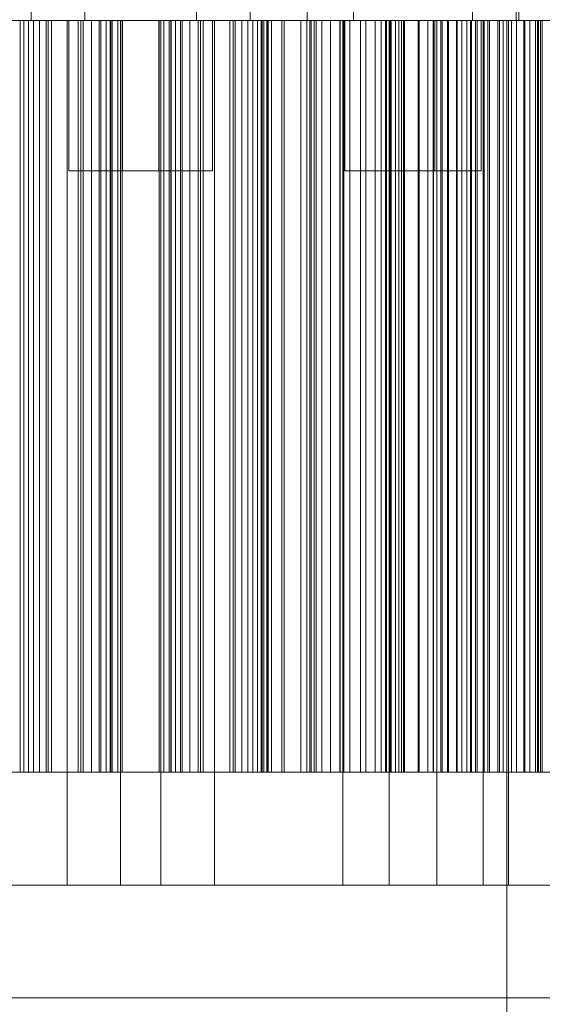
# Model space of a CAD drawing. Header units: millimetres. Extents: x -1970 to 61924, y -58230 to 6847.
# Tile 603 of 656: x 25218 to 25357, y -17512 to -17250. Entities that reach past the tile are written whole.
import ezdxf

# ---------------------------------------------------------------- set-up
doc = ezdxf.new("R2010")
doc.units = ezdxf.units.MM
doc.layers.add('COTAS_P', color=1, linetype='Continuous', lineweight=0)
doc.layers.add('superior_briquetadora', color=7, linetype='Continuous', lineweight=0)
doc.dimstyles.new('R19_100', dxfattribs={"dimtxt": 250, "dimasz": 150, "dimexe": 150, "dimexo": 80, "dimgap": 100, "dimtad": 1, "dimtih": 1, "dimtoh": 1, "dimdsep": 46, "dimcen": 0.09, "dimadec": 0, "dimazin": 0, "dimtfac": 1, "dimtdec": 4, "dimtofl": 0, "dimtmove": 0, "dimatfit": 3, "dimfxl": 1, "dimtolj": 1, "dimtzin": 0, "dimarcsym": 0})

# ---------------------------------------------------------------- blocks, each defined once
blk = doc.blocks.new('DIM_R26_29')
at = {"layer": 'COTAS_P'}
for p, q in [((24250.07, -17080), (24400.07, -17035)), ((26750.07, -17080), (26600.07, -17035)), ((24250.07, -17980), (24250.07, -17080)), ((24250.07, -17080), (26750.07, -17080)), ((24250.07, -17080), (24400.07, -17125)), ((26750.07, -17080), (26600.07, -17125)), ((26750.07, -17980), (26750.07, -17080))]:
    blk.add_line(p, q, dxfattribs=at)
blk.add_text('2500 P', height=250, dxfattribs=at).set_placement((25500.07, -16980))

msp = doc.modelspace()

# ---------------------------------------------------------------- linework, layer by layer
at = {"layer": 'superior_briquetadora'}
for p, q in [((25220.979, -17236), (25220.979, -17250)), ((25235.209, -17236), (25235.209, -17250)), ((25264.926, -17236), (25264.926, -17250)), ((25279.156, -17236), (25279.156, -17250)), ((25294.345, -17236), (25294.345, -17250)), ((25306.668, -17236), (25306.668, -17250)), ((25338.292, -17236), (25338.292, -17250)), ((25349.959, -17236), (25349.959, -17250)), ((25350.615, -17236), (25350.615, -17250)), ((25226.255, -17250), (25208.167, -17250)), ((25226.377, -17250), (25208.381, -17250)), ((25215.295, -17250), (25225.445, -17250)), ((25226.364, -17250), (25216.415, -17250)), ((25217.052, -17250), (25235.688, -17250)), ((25217.221, -17250), (25235.761, -17250)), ((25217.296, -17250), (25218.031, -17250)), ((25218.031, -17250), (25218.031, -17450)), ((25218.031, -17250), (25219.008, -17250)), ((25219.008, -17250), (25219.008, -17450)), ((25219.008, -17250), (25220.2, -17250)), ((25220.2, -17250), (25220.2, -17450)), ((25220.2, -17250), (25221.588, -17250)), ((25220.979, -17250), (25223.624, -17250)), ((25222.687, -17250), (25220.979, -17250)), ((25221.588, -17250), (25221.588, -17450)), ((25221.588, -17250), (25223.159, -17250)), ((25228.408, -17250), (25222.687, -17250)), ((25223.159, -17250), (25223.159, -17450)), ((25223.159, -17250), (25224.904, -17250)), ((25223.624, -17250), (25230.096, -17250)), ((25224.904, -17250), (25224.904, -17450)), ((25224.904, -17250), (25234.753, -17250)), ((25225.445, -17250), (25233.459, -17250)), ((25225.445, -17450), (25225.445, -17250)), ((25245.259, -17250), (25226.255, -17250)), ((25234.141, -17250), (25226.364, -17250)), ((25226.364, -17450), (25226.364, -17250)), ((25245.283, -17250), (25226.377, -17250)), ((25237.011, -17250), (25228.408, -17250)), ((25230.096, -17250), (25239.116, -17250)), ((25230.468, -17480), (25230.468, -17250)), ((25231.438, -17250), (25230.468, -17250)), ((25230.468, -17250), (25231.97, -17250)), ((25230.967, -17250), (25232.41, -17250)), ((25230.967, -17250), (25230.967, -17290)), ((25231.899, -17250), (25230.967, -17250)), ((25234.689, -17250), (25231.438, -17250)), ((25235.019, -17250), (25231.899, -17250)), ((25231.97, -17250), (25235.648, -17250)), ((25232.41, -17250), (25235.94, -17250)), ((25233.459, -17250), (25239.028, -17250)), ((25233.459, -17450), (25233.459, -17250)), ((25239.449, -17250), (25234.141, -17250)), ((25234.141, -17450), (25234.141, -17250)), ((25239.577, -17250), (25234.689, -17250)), ((25234.753, -17250), (25234.753, -17450)), ((25234.753, -17250), (25236.961, -17250)), ((25239.712, -17250), (25235.019, -17250)), ((25235.209, -17250), (25237.853, -17250)), ((25236.916, -17250), (25235.209, -17250)), ((25235.648, -17250), (25240.772, -17250)), ((25235.688, -17250), (25254.876, -17250)), ((25235.761, -17250), (25254.852, -17250)), ((25235.94, -17250), (25240.86, -17250)), ((25242.638, -17250), (25236.916, -17250)), ((25236.961, -17250), (25236.961, -17450)), ((25236.961, -17250), (25238.995, -17250)), ((25246.79, -17250), (25237.011, -17250)), ((25237.853, -17250), (25244.326, -17250)), ((25238.995, -17250), (25238.995, -17450)), ((25238.995, -17250), (25240.847, -17250)), ((25239.028, -17250), (25241.94, -17250)), ((25239.028, -17450), (25239.028, -17250)), ((25239.116, -17250), (25248.895, -17250)), ((25242.082, -17250), (25239.449, -17250)), ((25239.449, -17450), (25239.449, -17250)), ((25245.133, -17250), (25239.577, -17250)), ((25245.046, -17250), (25239.712, -17250)), ((25240.772, -17250), (25246.329, -17250)), ((25240.847, -17250), (25240.847, -17450)), ((25240.847, -17250), (25242.503, -17250)), ((25240.86, -17250), (25246.194, -17250)), ((25241.94, -17250), (25242.082, -17250)), ((25241.94, -17450), (25241.94, -17250)), ((25242.082, -17450), (25242.082, -17250)), ((25242.503, -17250), (25242.503, -17450)), ((25242.503, -17250), (25243.945, -17250)), ((25251.24, -17250), (25242.638, -17250)), ((25243.945, -17250), (25243.945, -17450)), ((25243.945, -17250), (25245.143, -17250)), ((25244.326, -17250), (25253.345, -17250)), ((25244.697, -17480), (25244.697, -17250)), ((25245.668, -17250), (25244.697, -17250)), ((25244.697, -17250), (25246.2, -17250)), ((25249.965, -17250), (25245.046, -17250)), ((25250.257, -17250), (25245.133, -17250)), ((25245.143, -17250), (25245.143, -17450)), ((25245.143, -17250), (25254.992, -17250)), ((25245.197, -17250), (25246.639, -17250)), ((25245.197, -17250), (25245.197, -17290)), ((25246.128, -17250), (25245.197, -17250)), ((25264.447, -17250), (25245.259, -17250)), ((25264.374, -17250), (25245.283, -17250)), ((25248.919, -17250), (25245.668, -17250)), ((25249.249, -17250), (25246.128, -17250)), ((25246.194, -17250), (25250.886, -17250)), ((25246.2, -17250), (25249.878, -17250)), ((25246.329, -17250), (25251.216, -17250)), ((25246.639, -17250), (25250.17, -17250)), ((25255.809, -17250), (25246.79, -17250)), ((25248.895, -17250), (25257.497, -17250)), ((25253.806, -17250), (25248.919, -17250)), ((25253.941, -17250), (25249.249, -17250)), ((25249.878, -17250), (25255.002, -17250)), ((25253.496, -17250), (25249.965, -17250)), ((25250.17, -17250), (25255.089, -17250)), ((25253.935, -17250), (25250.257, -17250)), ((25250.886, -17250), (25254.007, -17250)), ((25251.216, -17250), (25254.467, -17250)), ((25261.019, -17250), (25251.24, -17250)), ((25253.345, -17250), (25263.124, -17250)), ((25254.938, -17250), (25253.496, -17250)), ((25259.362, -17250), (25253.806, -17250)), ((25255.438, -17250), (25253.935, -17250)), ((25259.275, -17250), (25253.941, -17250)), ((25254.007, -17250), (25254.938, -17250)), ((25254.467, -17250), (25255.438, -17250)), ((25254.852, -17250), (25273.758, -17250)), ((25254.876, -17250), (25273.88, -17250)), ((25254.938, -17250), (25254.938, -17290)), ((25254.992, -17250), (25254.992, -17450)), ((25254.992, -17250), (25256.19, -17250)), ((25255.002, -17250), (25260.558, -17250)), ((25255.089, -17250), (25260.423, -17250)), ((25255.438, -17480), (25255.438, -17250)), ((25262.282, -17250), (25255.809, -17250)), ((25256.19, -17250), (25256.19, -17450)), ((25256.19, -17250), (25257.632, -17250)), ((25257.497, -17250), (25263.218, -17250)), ((25257.632, -17250), (25257.632, -17450)), ((25257.632, -17250), (25259.288, -17250)), ((25258.053, -17250), (25260.686, -17250)), ((25258.195, -17250), (25258.053, -17250)), ((25258.053, -17450), (25258.053, -17250)), ((25261.107, -17250), (25258.195, -17250)), ((25258.195, -17450), (25258.195, -17250)), ((25264.195, -17250), (25259.275, -17250)), ((25259.288, -17250), (25259.288, -17450)), ((25259.288, -17250), (25261.139, -17250)), ((25264.487, -17250), (25259.362, -17250)), ((25260.423, -17250), (25265.116, -17250)), ((25260.558, -17250), (25265.446, -17250)), ((25260.686, -17250), (25265.994, -17250)), ((25260.686, -17450), (25260.686, -17250)), ((25270.039, -17250), (25261.019, -17250)), ((25266.676, -17250), (25261.107, -17250)), ((25261.107, -17450), (25261.107, -17250)), ((25261.139, -17250), (25261.139, -17450)), ((25261.139, -17250), (25263.174, -17250)), ((25264.926, -17250), (25262.282, -17250)), ((25263.124, -17250), (25271.727, -17250)), ((25263.174, -17250), (25263.174, -17450)), ((25263.174, -17250), (25265.382, -17250)), ((25263.218, -17250), (25264.926, -17250)), ((25267.725, -17250), (25264.195, -17250)), ((25282.914, -17250), (25264.374, -17250)), ((25283.083, -17250), (25264.447, -17250)), ((25268.165, -17250), (25264.487, -17250)), ((25265.116, -17250), (25268.236, -17250)), ((25265.382, -17250), (25265.382, -17450)), ((25265.382, -17250), (25275.231, -17250)), ((25265.446, -17250), (25268.697, -17250)), ((25265.994, -17250), (25273.771, -17250)), ((25265.994, -17450), (25265.994, -17250)), ((25274.69, -17250), (25266.676, -17250)), ((25266.676, -17450), (25266.676, -17250)), ((25269.168, -17250), (25267.725, -17250)), ((25269.667, -17250), (25268.165, -17250)), ((25268.236, -17250), (25269.168, -17250)), ((25268.697, -17250), (25269.667, -17250)), ((25269.168, -17250), (25269.168, -17290)), ((25269.667, -17480), (25269.667, -17250)), ((25276.511, -17250), (25270.039, -17250)), ((25271.727, -17250), (25277.448, -17250)), ((25273.758, -17250), (25291.754, -17250)), ((25273.771, -17250), (25283.72, -17250)), ((25273.771, -17450), (25273.771, -17250)), ((25273.88, -17250), (25291.968, -17250)), ((25284.84, -17250), (25274.69, -17250)), ((25274.69, -17450), (25274.69, -17250)), ((25275.231, -17250), (25275.231, -17450)), ((25275.231, -17250), (25276.976, -17250)), ((25279.156, -17250), (25276.511, -17250)), ((25276.976, -17250), (25276.976, -17450)), ((25276.976, -17250), (25278.547, -17250)), ((25277.448, -17250), (25279.156, -17250)), ((25278.547, -17250), (25278.547, -17450)), ((25278.547, -17250), (25279.935, -17250)), ((25279.935, -17250), (25279.935, -17450)), ((25279.935, -17250), (25281.127, -17250)), ((25281.127, -17250), (25281.127, -17450)), ((25281.127, -17250), (25282.104, -17250)), ((25282.104, -17250), (25282.104, -17450)), ((25282.104, -17250), (25282.839, -17250)), ((25282.402, -17250), (25283.936, -17250)), ((25283.654, -17250), (25282.402, -17250)), ((25282.402, -17450), (25282.402, -17250)), ((25282.839, -17250), (25282.839, -17450)), ((25282.839, -17250), (25292.641, -17250)), ((25300.193, -17250), (25282.914, -17250)), ((25300.45, -17250), (25283.083, -17250)), ((25287.643, -17250), (25283.654, -17250)), ((25283.654, -17450), (25283.654, -17250)), ((25283.72, -17250), (25295.458, -17250)), ((25283.72, -17450), (25283.72, -17250)), ((25283.936, -17250), (25288.197, -17250)), ((25283.936, -17450), (25283.936, -17250)), ((25296.735, -17250), (25284.84, -17250)), ((25284.84, -17450), (25284.84, -17250)), ((25294.218, -17250), (25287.643, -17250)), ((25287.643, -17450), (25287.643, -17250)), ((25288.197, -17250), (25295.022, -17250)), ((25288.197, -17450), (25288.197, -17250)), ((25291.754, -17250), (25308.148, -17250)), ((25291.968, -17250), (25308.446, -17250)), ((25292.641, -17250), (25292.641, -17450)), ((25292.641, -17250), (25294.291, -17250)), ((25303.124, -17250), (25294.218, -17250)), ((25294.218, -17450), (25294.218, -17250)), ((25294.291, -17250), (25294.291, -17450)), ((25294.291, -17250), (25296.183, -17250)), ((25294.345, -17250), (25296.989, -17250)), ((25296.053, -17250), (25294.345, -17250)), ((25295.022, -17250), (25304.148, -17250)), ((25295.022, -17450), (25295.022, -17250)), ((25295.458, -17250), (25308.534, -17250)), ((25295.458, -17450), (25295.458, -17250)), ((25301.774, -17250), (25296.053, -17250)), ((25296.183, -17250), (25296.183, -17450)), ((25296.183, -17250), (25298.287, -17250)), ((25309.92, -17250), (25296.735, -17250)), ((25296.735, -17450), (25296.735, -17250)), ((25296.989, -17250), (25303.462, -17250)), ((25298.287, -17250), (25298.287, -17450)), ((25298.287, -17250), (25300.584, -17250)), ((25315.544, -17250), (25300.193, -17250)), ((25315.88, -17250), (25300.45, -17250)), ((25300.584, -17250), (25300.584, -17450)), ((25300.584, -17250), (25303.063, -17250)), ((25310.377, -17250), (25301.774, -17250)), ((25303.063, -17250), (25303.063, -17450)), ((25303.063, -17250), (25305.712, -17250)), ((25314.019, -17250), (25303.124, -17250)), ((25303.124, -17450), (25303.124, -17250)), ((25303.462, -17250), (25312.481, -17250)), ((25303.834, -17480), (25303.834, -17250)), ((25304.804, -17250), (25303.834, -17250)), ((25303.834, -17250), (25305.336, -17250)), ((25304.148, -17250), (25315.224, -17250)), ((25304.148, -17450), (25304.148, -17250)), ((25304.333, -17250), (25305.775, -17250)), ((25304.333, -17250), (25304.333, -17290)), ((25305.264, -17250), (25304.333, -17250)), ((25308.055, -17250), (25304.804, -17250)), ((25308.385, -17250), (25305.264, -17250)), ((25305.336, -17250), (25309.014, -17250)), ((25305.712, -17250), (25305.712, -17450)), ((25305.712, -17250), (25315.467, -17250)), ((25305.775, -17250), (25309.306, -17250)), ((25306.668, -17250), (25309.313, -17250)), ((25308.376, -17250), (25306.668, -17250)), ((25312.942, -17250), (25308.055, -17250)), ((25308.148, -17250), (25322.31, -17250)), ((25314.098, -17250), (25308.376, -17250)), ((25313.077, -17250), (25308.385, -17250)), ((25308.446, -17250), (25322.681, -17250)), ((25308.534, -17250), (25312.473, -17250)), ((25308.534, -17450), (25308.534, -17250)), ((25309.014, -17250), (25314.138, -17250)), ((25309.306, -17250), (25314.226, -17250)), ((25309.313, -17250), (25315.785, -17250)), ((25323.886, -17250), (25309.92, -17250)), ((25309.92, -17450), (25309.92, -17250)), ((25320.156, -17250), (25310.377, -17250)), ((25312.473, -17250), (25316.385, -17250)), ((25312.473, -17450), (25312.473, -17250)), ((25312.481, -17250), (25322.261, -17250)), ((25318.499, -17250), (25312.942, -17250)), ((25318.412, -17250), (25313.077, -17250)), ((25326.486, -17250), (25314.019, -17250)), ((25314.019, -17450), (25314.019, -17250)), ((25322.7, -17250), (25314.098, -17250)), ((25314.138, -17250), (25319.695, -17250)), ((25314.226, -17250), (25319.56, -17250)), ((25315.224, -17250), (25327.824, -17250)), ((25315.224, -17450), (25315.224, -17250)), ((25315.467, -17250), (25315.467, -17450)), ((25315.467, -17250), (25316.732, -17250)), ((25328.38, -17250), (25315.544, -17250)), ((25315.785, -17250), (25324.805, -17250)), ((25328.782, -17250), (25315.88, -17250)), ((25316.157, -17480), (25316.157, -17250)), ((25317.127, -17250), (25316.157, -17250)), ((25316.157, -17250), (25317.659, -17250)), ((25316.385, -17250), (25320.266, -17250)), ((25316.385, -17450), (25316.385, -17250)), ((25316.656, -17250), (25318.099, -17250)), ((25316.656, -17250), (25316.656, -17290)), ((25317.588, -17250), (25316.656, -17250)), ((25316.732, -17250), (25316.732, -17450)), ((25316.732, -17250), (25317.824, -17250)), ((25320.378, -17250), (25317.127, -17250)), ((25320.709, -17250), (25317.588, -17250)), ((25317.659, -17250), (25321.337, -17250)), ((25317.824, -17250), (25317.824, -17450)), ((25317.824, -17250), (25318.735, -17250)), ((25318.099, -17250), (25321.629, -17250)), ((25323.331, -17250), (25318.412, -17250)), ((25323.623, -17250), (25318.499, -17250)), ((25318.735, -17250), (25318.735, -17450)), ((25318.735, -17250), (25319.451, -17250)), ((25319.451, -17250), (25319.451, -17450)), ((25319.451, -17250), (25319.955, -17250)), ((25319.56, -17250), (25324.252, -17250)), ((25319.695, -17250), (25324.582, -17250)), ((25319.955, -17250), (25319.955, -17450)), ((25319.955, -17250), (25320.219, -17250)), ((25329.175, -17250), (25320.156, -17250)), ((25320.219, -17250), (25320.219, -17450)), ((25320.219, -17250), (25329.879, -17250)), ((25320.266, -17250), (25324.116, -17250)), ((25320.266, -17450), (25320.266, -17250)), ((25325.266, -17250), (25320.378, -17250)), ((25325.401, -17250), (25320.709, -17250)), ((25321.337, -17250), (25326.462, -17250)), ((25321.629, -17250), (25326.549, -17250)), ((25322.261, -17250), (25330.863, -17250)), ((25322.31, -17250), (25333.696, -17250)), ((25322.681, -17250), (25334.125, -17250)), ((25332.479, -17250), (25322.7, -17250)), ((25326.862, -17250), (25323.331, -17250)), ((25327.301, -17250), (25323.623, -17250)), ((25338.098, -17250), (25323.886, -17250)), ((25323.886, -17450), (25323.886, -17250)), ((25324.116, -17250), (25327.932, -17250)), ((25324.116, -17450), (25324.116, -17250)), ((25324.252, -17250), (25327.373, -17250)), ((25324.582, -17250), (25327.833, -17250)), ((25324.805, -17250), (25334.584, -17250)), ((25330.822, -17250), (25325.266, -17250)), ((25330.735, -17250), (25325.401, -17250)), ((25326.462, -17250), (25332.018, -17250)), ((25330.281, -17250), (25326.486, -17250)), ((25326.486, -17450), (25326.486, -17250)), ((25326.549, -17250), (25331.883, -17250)), ((25328.304, -17250), (25326.862, -17250)), ((25328.803, -17250), (25327.301, -17250)), ((25327.373, -17250), (25328.304, -17250)), ((25327.824, -17250), (25341.465, -17250)), ((25327.824, -17450), (25327.824, -17250)), ((25327.833, -17250), (25328.803, -17250)), ((25327.932, -17250), (25331.714, -17250)), ((25327.932, -17450), (25327.932, -17250)), ((25328.304, -17250), (25328.304, -17290)), ((25338.206, -17250), (25328.38, -17250)), ((25338.658, -17250), (25328.782, -17250)), ((25328.803, -17480), (25328.803, -17250)), ((25335.648, -17250), (25329.175, -17250)), ((25329.879, -17250), (25329.879, -17450)), ((25329.879, -17250), (25331.966, -17250)), ((25334.04, -17250), (25330.281, -17250)), ((25330.281, -17450), (25330.281, -17250)), ((25335.654, -17250), (25330.735, -17250)), ((25335.946, -17250), (25330.822, -17250)), ((25330.863, -17250), (25336.584, -17250)), ((25331.714, -17250), (25335.458, -17250)), ((25331.714, -17450), (25331.714, -17250)), ((25331.883, -17250), (25336.575, -17250)), ((25331.966, -17250), (25331.966, -17450)), ((25331.966, -17250), (25334.289, -17250)), ((25332.018, -17250), (25336.906, -17250)), ((25341.498, -17250), (25332.479, -17250)), ((25333.696, -17250), (25341.868, -17250)), ((25337.76, -17250), (25334.04, -17250)), ((25334.04, -17450), (25334.04, -17250)), ((25334.125, -17250), (25342.339, -17250)), ((25334.289, -17250), (25334.289, -17450)), ((25334.289, -17250), (25336.821, -17250)), ((25334.584, -17250), (25343.186, -17250)), ((25335.458, -17250), (25339.164, -17250)), ((25335.458, -17450), (25335.458, -17250)), ((25338.292, -17250), (25335.648, -17250)), ((25339.185, -17250), (25335.654, -17250)), ((25339.624, -17250), (25335.946, -17250)), ((25336.575, -17250), (25339.696, -17250)), ((25336.584, -17250), (25338.292, -17250)), ((25336.821, -17250), (25336.821, -17450)), ((25336.821, -17250), (25339.543, -17250)), ((25336.906, -17250), (25340.156, -17250)), ((25341.441, -17250), (25337.76, -17250)), ((25337.76, -17450), (25337.76, -17250)), ((25352.009, -17250), (25338.098, -17250)), ((25338.098, -17450), (25338.098, -17250)), ((25344.646, -17250), (25338.206, -17250)), ((25345.131, -17250), (25338.658, -17250)), ((25339.164, -17250), (25342.829, -17250)), ((25339.164, -17450), (25339.164, -17250)), ((25340.627, -17250), (25339.185, -17250)), ((25339.543, -17250), (25339.543, -17450)), ((25339.543, -17250), (25342.441, -17250)), ((25341.127, -17250), (25339.624, -17250)), ((25339.696, -17250), (25340.627, -17250)), ((25340.156, -17250), (25341.127, -17250)), ((25340.627, -17250), (25340.627, -17290)), ((25341.127, -17480), (25341.127, -17250)), ((25345.081, -17250), (25341.441, -17250)), ((25341.441, -17450), (25341.441, -17250)), ((25341.465, -17250), (25355.622, -17250)), ((25341.465, -17450), (25341.465, -17250)), ((25347.971, -17250), (25341.498, -17250)), ((25341.868, -17250), (25346.512, -17250)), ((25342.339, -17250), (25347.007, -17250)), ((25342.441, -17250), (25342.441, -17450)), ((25342.441, -17250), (25345.507, -17250)), ((25342.829, -17250), (25346.453, -17250)), ((25342.829, -17450), (25342.829, -17250)), ((25343.186, -17250), (25348.908, -17250)), ((25347.45, -17250), (25344.646, -17250)), ((25348.678, -17250), (25345.081, -17250)), ((25345.081, -17450), (25345.081, -17250)), ((25347.949, -17250), (25345.131, -17250)), ((25345.507, -17250), (25345.507, -17450)), ((25345.507, -17250), (25355.073, -17250)), ((25346.453, -17250), (25350.033, -17250)), ((25346.453, -17450), (25346.453, -17250)), ((25346.512, -17250), (25347.45, -17250)), ((25347.007, -17250), (25347.949, -17250)), ((25347.45, -17250), (25347.45, -17800)), ((25347.949, -17250), (25347.949, -17480)), ((25350.615, -17250), (25347.971, -17250)), ((25352.23, -17250), (25348.678, -17250)), ((25348.678, -17450), (25348.678, -17250)), ((25348.908, -17250), (25350.615, -17250)), ((25349.959, -17250), (25352.603, -17250)), ((25351.667, -17250), (25349.959, -17250)), ((25350.033, -17250), (25353.568, -17250)), ((25350.033, -17450), (25350.033, -17250)), ((25357.388, -17250), (25351.667, -17250)), ((25358.878, -17250), (25352.009, -17250)), ((25352.009, -17450), (25352.009, -17250)), ((25355.736, -17250), (25352.23, -17250)), ((25352.23, -17450), (25352.23, -17250)), ((25352.603, -17250), (25359.076, -17250)), ((25353.568, -17250), (25357.056, -17250)), ((25353.568, -17450), (25353.568, -17250)), ((25355.073, -17250), (25355.073, -17450)), ((25355.073, -17250), (25355.846, -17250)), ((25355.622, -17250), (25369.752, -17250)), ((25355.622, -17450), (25355.622, -17250)), ((25359.195, -17250), (25355.736, -17250)), ((25355.736, -17450), (25355.736, -17250)), ((25355.846, -17250), (25355.846, -17450)), ((25355.846, -17250), (25356.449, -17250)), ((25356.449, -17250), (25356.449, -17450)), ((25356.449, -17250), (25356.874, -17250)), ((25356.874, -17250), (25356.874, -17450)), ((25356.874, -17250), (25357.107, -17250)), ((25230.967, -17290), (25232.41, -17290)), ((25231.899, -17290), (25230.967, -17290)), ((25235.019, -17290), (25231.899, -17290)), ((25232.41, -17290), (25235.94, -17290)), ((25239.712, -17290), (25235.019, -17290)), ((25235.94, -17290), (25240.86, -17290)), ((25245.046, -17290), (25239.712, -17290)), ((25240.86, -17290), (25246.194, -17290)), ((25249.965, -17290), (25245.046, -17290)), ((25245.197, -17290), (25246.639, -17290)), ((25246.128, -17290), (25245.197, -17290)), ((25249.249, -17290), (25246.128, -17290)), ((25246.194, -17290), (25250.886, -17290)), ((25246.639, -17290), (25250.17, -17290)), ((25253.941, -17290), (25249.249, -17290)), ((25253.496, -17290), (25249.965, -17290)), ((25250.17, -17290), (25255.089, -17290)), ((25250.886, -17290), (25254.007, -17290)), ((25254.938, -17290), (25253.496, -17290)), ((25259.275, -17290), (25253.941, -17290)), ((25254.007, -17290), (25254.938, -17290)), ((25255.089, -17290), (25260.423, -17290)), ((25264.195, -17290), (25259.275, -17290)), ((25260.423, -17290), (25265.116, -17290)), ((25267.725, -17290), (25264.195, -17290)), ((25265.116, -17290), (25268.236, -17290)), ((25269.168, -17290), (25267.725, -17290)), ((25268.236, -17290), (25269.168, -17290)), ((25304.333, -17290), (25305.775, -17290)), ((25305.264, -17290), (25304.333, -17290)), ((25308.385, -17290), (25305.264, -17290)), ((25305.775, -17290), (25309.306, -17290)), ((25313.077, -17290), (25308.385, -17290)), ((25309.306, -17290), (25314.226, -17290)), ((25318.412, -17290), (25313.077, -17290)), ((25314.226, -17290), (25319.56, -17290)), ((25316.656, -17290), (25318.099, -17290)), ((25317.588, -17290), (25316.656, -17290)), ((25320.709, -17290), (25317.588, -17290)), ((25318.099, -17290), (25321.629, -17290)), ((25323.331, -17290), (25318.412, -17290)), ((25319.56, -17290), (25324.252, -17290)), ((25325.401, -17290), (25320.709, -17290)), ((25321.629, -17290), (25326.549, -17290)), ((25326.862, -17290), (25323.331, -17290)), ((25324.252, -17290), (25327.373, -17290)), ((25330.735, -17290), (25325.401, -17290)), ((25326.549, -17290), (25331.883, -17290)), ((25328.304, -17290), (25326.862, -17290)), ((25327.373, -17290), (25328.304, -17290)), ((25335.654, -17290), (25330.735, -17290)), ((25331.883, -17290), (25336.575, -17290)), ((25339.185, -17290), (25335.654, -17290)), ((25336.575, -17290), (25339.696, -17290)), ((25340.627, -17290), (25339.185, -17290)), ((25339.696, -17290), (25340.627, -17290)), ((25229.698, -17450), (25210.481, -17450)), ((25212.266, -17450), (25231.515, -17450)), ((25215.295, -17450), (25225.445, -17450)), ((25226.364, -17450), (25216.415, -17450)), ((25217.296, -17450), (25218.031, -17450)), ((25218.031, -17450), (25219.008, -17450)), ((25219.008, -17450), (25220.2, -17450)), ((25220.2, -17450), (25221.588, -17450)), ((25221.588, -17450), (25223.159, -17450)), ((25223.159, -17450), (25224.904, -17450)), ((25224.904, -17450), (25234.753, -17450)), ((25225.445, -17450), (25233.459, -17450)), ((25234.141, -17450), (25226.364, -17450)), ((25249.153, -17450), (25229.698, -17450)), ((25231.515, -17450), (25250.982, -17450)), ((25233.459, -17450), (25239.028, -17450)), ((25239.449, -17450), (25234.141, -17450)), ((25234.753, -17450), (25236.961, -17450)), ((25236.961, -17450), (25238.995, -17450)), ((25238.995, -17450), (25240.847, -17450)), ((25239.028, -17450), (25241.94, -17450)), ((25242.082, -17450), (25239.449, -17450)), ((25240.847, -17450), (25242.503, -17450)), ((25241.94, -17450), (25242.082, -17450)), ((25242.503, -17450), (25243.945, -17450)), ((25243.945, -17450), (25245.143, -17450)), ((25245.143, -17450), (25254.992, -17450)), ((25268.62, -17450), (25249.153, -17450)), ((25250.982, -17450), (25270.437, -17450)), ((25254.992, -17450), (25256.19, -17450)), ((25256.19, -17450), (25257.632, -17450)), ((25257.632, -17450), (25259.288, -17450)), ((25258.195, -17450), (25258.053, -17450)), ((25258.053, -17450), (25260.686, -17450)), ((25261.107, -17450), (25258.195, -17450)), ((25259.288, -17450), (25261.139, -17450)), ((25260.686, -17450), (25265.994, -17450)), ((25266.676, -17450), (25261.107, -17450)), ((25261.139, -17450), (25263.174, -17450)), ((25263.174, -17450), (25265.382, -17450)), ((25265.382, -17450), (25275.231, -17450)), ((25265.994, -17450), (25273.771, -17450)), ((25274.69, -17450), (25266.676, -17450)), ((25287.869, -17450), (25268.62, -17450)), ((25270.437, -17450), (25289.654, -17450)), ((25273.771, -17450), (25283.72, -17450)), ((25284.84, -17450), (25274.69, -17450)), ((25275.231, -17450), (25276.976, -17450)), ((25276.976, -17450), (25278.547, -17450)), ((25278.547, -17450), (25279.935, -17450)), ((25279.935, -17450), (25281.127, -17450)), ((25281.127, -17450), (25282.104, -17450)), ((25282.104, -17450), (25282.839, -17450)), ((25283.654, -17450), (25282.402, -17450)), ((25282.402, -17450), (25283.936, -17450)), ((25282.839, -17450), (25292.641, -17450)), ((25287.643, -17450), (25283.654, -17450)), ((25283.72, -17450), (25295.458, -17450)), ((25283.936, -17450), (25288.197, -17450)), ((25296.735, -17450), (25284.84, -17450)), ((25294.218, -17450), (25287.643, -17450)), ((25306.675, -17450), (25287.869, -17450)), ((25288.197, -17450), (25295.022, -17450)), ((25289.654, -17450), (25308.407, -17450)), ((25292.641, -17450), (25294.291, -17450)), ((25303.124, -17450), (25294.218, -17450)), ((25294.291, -17450), (25296.183, -17450)), ((25295.022, -17450), (25304.148, -17450)), ((25295.458, -17450), (25308.534, -17450)), ((25296.183, -17450), (25298.287, -17450)), ((25309.92, -17450), (25296.735, -17450)), ((25298.287, -17450), (25300.584, -17450)), ((25300.584, -17450), (25303.063, -17450)), ((25303.063, -17450), (25305.712, -17450)), ((25314.019, -17450), (25303.124, -17450)), ((25304.148, -17450), (25315.224, -17450)), ((25305.712, -17450), (25315.467, -17450)), ((25324.817, -17450), (25306.675, -17450)), ((25308.407, -17450), (25326.476, -17450)), ((25308.534, -17450), (25312.473, -17450)), ((25323.886, -17450), (25309.92, -17450)), ((25312.473, -17450), (25316.385, -17450)), ((25326.486, -17450), (25314.019, -17450)), ((25315.224, -17450), (25327.824, -17450)), ((25315.467, -17450), (25316.732, -17450)), ((25316.385, -17450), (25320.266, -17450)), ((25316.732, -17450), (25317.824, -17450)), ((25317.824, -17450), (25318.735, -17450)), ((25318.735, -17450), (25319.451, -17450)), ((25319.451, -17450), (25319.955, -17450)), ((25319.955, -17450), (25320.219, -17450)), ((25320.219, -17450), (25329.879, -17450)), ((25320.266, -17450), (25324.116, -17450)), ((25338.098, -17450), (25323.886, -17450)), ((25324.116, -17450), (25327.932, -17450)), ((25342.083, -17450), (25324.817, -17450)), ((25326.476, -17450), (25343.649, -17450)), ((25330.281, -17450), (25326.486, -17450)), ((25327.824, -17450), (25341.465, -17450)), ((25327.932, -17450), (25331.714, -17450)), ((25329.879, -17450), (25331.966, -17450)), ((25334.04, -17450), (25330.281, -17450)), ((25331.714, -17450), (25335.458, -17450)), ((25331.966, -17450), (25334.289, -17450)), ((25337.76, -17450), (25334.04, -17450)), ((25334.289, -17450), (25336.821, -17450)), ((25335.458, -17450), (25339.164, -17450)), ((25336.821, -17450), (25339.543, -17450)), ((25341.441, -17450), (25337.76, -17450)), ((25352.009, -17450), (25338.098, -17450)), ((25339.164, -17450), (25342.829, -17450)), ((25339.543, -17450), (25342.441, -17450)), ((25345.081, -17450), (25341.441, -17450)), ((25341.465, -17450), (25355.622, -17450)), ((25358.27, -17450), (25342.083, -17450)), ((25342.441, -17450), (25345.507, -17450)), ((25342.829, -17450), (25346.453, -17450)), ((25343.649, -17450), (25359.725, -17450)), ((25348.678, -17450), (25345.081, -17450)), ((25345.507, -17450), (25355.073, -17450)), ((25346.453, -17450), (25350.033, -17450)), ((25352.23, -17450), (25348.678, -17450)), ((25350.033, -17450), (25353.568, -17450)), ((25358.878, -17450), (25352.009, -17450)), ((25355.736, -17450), (25352.23, -17450)), ((25353.568, -17450), (25357.056, -17450)), ((25355.073, -17450), (25355.846, -17450)), ((25355.622, -17450), (25369.752, -17450)), ((25359.195, -17450), (25355.736, -17450)), ((25355.846, -17450), (25356.449, -17450)), ((25356.449, -17450), (25356.874, -17450)), ((25356.874, -17450), (25357.107, -17450)), ((25226.255, -17480), (25208.167, -17480)), ((25210.481, -17480), (25229.698, -17480)), ((25231.515, -17480), (25212.266, -17480)), ((25217.052, -17480), (25235.688, -17480)), ((25245.259, -17480), (25226.255, -17480)), ((25229.698, -17480), (25249.153, -17480)), ((25231.438, -17480), (25230.468, -17480)), ((25230.468, -17480), (25231.97, -17480)), ((25234.689, -17480), (25231.438, -17480)), ((25250.982, -17480), (25231.515, -17480)), ((25231.97, -17480), (25235.648, -17480)), ((25239.577, -17480), (25234.689, -17480)), ((25235.648, -17480), (25240.772, -17480)), ((25235.688, -17480), (25254.876, -17480)), ((25245.133, -17480), (25239.577, -17480)), ((25240.772, -17480), (25246.329, -17480)), ((25245.668, -17480), (25244.697, -17480)), ((25244.697, -17480), (25246.2, -17480)), ((25250.257, -17480), (25245.133, -17480)), ((25264.447, -17480), (25245.259, -17480)), ((25248.919, -17480), (25245.668, -17480)), ((25246.2, -17480), (25249.878, -17480)), ((25246.329, -17480), (25251.216, -17480)), ((25253.806, -17480), (25248.919, -17480)), ((25249.153, -17480), (25268.62, -17480)), ((25249.878, -17480), (25255.002, -17480)), ((25253.935, -17480), (25250.257, -17480)), ((25270.437, -17480), (25250.982, -17480)), ((25251.216, -17480), (25254.467, -17480)), ((25259.362, -17480), (25253.806, -17480)), ((25255.438, -17480), (25253.935, -17480)), ((25254.467, -17480), (25255.438, -17480)), ((25254.876, -17480), (25273.88, -17480)), ((25255.002, -17480), (25260.558, -17480)), ((25264.487, -17480), (25259.362, -17480)), ((25260.558, -17480), (25265.446, -17480)), ((25283.083, -17480), (25264.447, -17480)), ((25268.165, -17480), (25264.487, -17480)), ((25265.446, -17480), (25268.697, -17480)), ((25269.667, -17480), (25268.165, -17480)), ((25268.62, -17480), (25287.869, -17480)), ((25268.697, -17480), (25269.667, -17480)), ((25289.654, -17480), (25270.437, -17480)), ((25273.88, -17480), (25291.968, -17480)), ((25300.45, -17480), (25283.083, -17480)), ((25287.869, -17480), (25306.675, -17480)), ((25308.407, -17480), (25289.654, -17480)), ((25291.968, -17480), (25308.446, -17480)), ((25315.88, -17480), (25300.45, -17480)), ((25304.804, -17480), (25303.834, -17480)), ((25303.834, -17480), (25305.336, -17480)), ((25308.055, -17480), (25304.804, -17480)), ((25305.336, -17480), (25309.014, -17480)), ((25306.675, -17480), (25324.817, -17480)), ((25312.942, -17480), (25308.055, -17480)), ((25326.476, -17480), (25308.407, -17480)), ((25308.446, -17480), (25322.681, -17480)), ((25309.014, -17480), (25314.138, -17480)), ((25318.499, -17480), (25312.942, -17480)), ((25314.138, -17480), (25319.695, -17480)), ((25328.782, -17480), (25315.88, -17480)), ((25317.127, -17480), (25316.157, -17480)), ((25316.157, -17480), (25317.659, -17480)), ((25320.378, -17480), (25317.127, -17480)), ((25317.659, -17480), (25321.337, -17480)), ((25323.623, -17480), (25318.499, -17480)), ((25319.695, -17480), (25324.582, -17480)), ((25325.266, -17480), (25320.378, -17480)), ((25321.337, -17480), (25326.462, -17480)), ((25322.681, -17480), (25334.125, -17480)), ((25327.301, -17480), (25323.623, -17480)), ((25324.582, -17480), (25327.833, -17480)), ((25324.817, -17480), (25342.083, -17480)), ((25330.822, -17480), (25325.266, -17480)), ((25326.462, -17480), (25332.018, -17480)), ((25343.649, -17480), (25326.476, -17480)), ((25328.803, -17480), (25327.301, -17480)), ((25327.833, -17480), (25328.803, -17480)), ((25338.658, -17480), (25328.782, -17480)), ((25335.946, -17480), (25330.822, -17480)), ((25332.018, -17480), (25336.906, -17480)), ((25334.125, -17480), (25342.339, -17480)), ((25339.624, -17480), (25335.946, -17480)), ((25336.906, -17480), (25340.156, -17480)), ((25345.131, -17480), (25338.658, -17480)), ((25341.127, -17480), (25339.624, -17480)), ((25340.156, -17480), (25341.127, -17480)), ((25342.083, -17480), (25358.27, -17480)), ((25342.339, -17480), (25347.007, -17480)), ((25359.725, -17480), (25343.649, -17480)), ((25347.949, -17480), (25345.131, -17480)), ((25347.007, -17480), (25347.949, -17480)), ((23750.067, -17510), (25950.067, -17510)), ((23900.067, -17510), (25800.067, -17510))]:
    msp.add_line(p, q, dxfattribs=at)

# ---------------------------------------------------------------- dimensions: what is measured, and where the dimension line sits
at = {"layer": 'COTAS_P'}
dim = msp.add_aligned_dim(p1=(24250.067, -17980), p2=(26750.067, -17980), distance=900, text='<> P', dimstyle='R19_100', dxfattribs=at)
dim.commit()
dim.dimension.update_dxf_attribs({"geometry": 'DIM_R26_29', "text_midpoint": (25500.067, -17080)})

doc.saveas('drawing.dxf')
